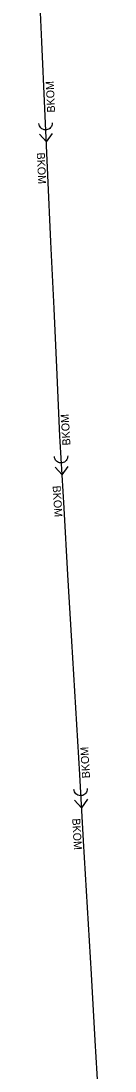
# Model space of a CAD drawing. Extents: x -606452 to -604459, y -1157823 to -1156972.
# Drawn here: x -606105.54 to -606103.44, y -1157321.29 to -1157286.07 of the extents above; entities that cross this region are included whole.
import ezdxf

# ---------------------------------------------------------------- set-up
doc = ezdxf.new("R2010")
doc.units = 0
doc.layers.add('Stoka', color=7, linetype='Continuous')

msp = doc.modelspace()

# ---------------------------------------------------------------- linework, layer by layer
at = {"layer": 'Stoka'}
for points in [[(-606105.372, -1157286.775), (-606105.474, -1157284.542)], [(-606105.269, -1157289.009), (-606105.372, -1157286.775)], [(-606105.166, -1157291.243), (-606105.269, -1157289.009)], [(-606105.022, -1157289.491), (-606105.024, -1157289.532), (-606105.034, -1157289.572), (-606105.05, -1157289.61), (-606105.074, -1157289.644), (-606105.103, -1157289.673), (-606105.137, -1157289.696), (-606105.175, -1157289.713), (-606105.215, -1157289.722), (-606105.256, -1157289.724), (-606105.297, -1157289.719), (-606105.336, -1157289.705), (-606105.372, -1157289.685), (-606105.404, -1157289.659), (-606105.43, -1157289.627), (-606105.45, -1157289.591), (-606105.463, -1157289.552), (-606105.469, -1157289.511)], [(-606105.217, -1157290.127), (-606105.453, -1157289.868)], [(-606105.216, -1157290.127), (-606105.007, -1157289.848)], [(-606105.064, -1157293.476), (-606105.166, -1157291.243)], [(-606104.961, -1157295.71), (-606105.064, -1157293.476)], [(-606104.858, -1157297.944), (-606104.961, -1157295.71)], [(-606104.764, -1157300), (-606104.858, -1157297.944)], [(-606104.754, -1157300.177), (-606104.764, -1157300)], [(-606104.622, -1157302.41), (-606104.754, -1157300.177)], [(-606104.501, -1157300.656), (-606104.502, -1157300.697), (-606104.511, -1157300.737), (-606104.527, -1157300.775), (-606104.55, -1157300.81), (-606104.579, -1157300.839), (-606104.613, -1157300.863), (-606104.65, -1157300.88), (-606104.69, -1157300.89), (-606104.731, -1157300.892), (-606104.772, -1157300.887), (-606104.811, -1157300.875), (-606104.848, -1157300.855), (-606104.88, -1157300.829), (-606104.907, -1157300.798), (-606104.927, -1157300.762), (-606104.941, -1157300.723), (-606104.947, -1157300.682)], [(-606104.687, -1157301.295), (-606104.927, -1157301.039)], [(-606104.687, -1157301.294), (-606104.48, -1157301.013)], [(-606104.491, -1157304.642), (-606104.622, -1157302.41)], [(-606104.36, -1157306.874), (-606104.491, -1157304.642)], [(-606104.228, -1157309.106), (-606104.36, -1157306.874)], [(-606104.097, -1157311.339), (-606104.228, -1157309.106)], [(-606103.966, -1157313.571), (-606104.097, -1157311.339)], [(-606103.844, -1157311.817), (-606103.845, -1157311.858), (-606103.854, -1157311.898), (-606103.871, -1157311.936), (-606103.893, -1157311.971), (-606103.922, -1157312), (-606103.956, -1157312.024), (-606103.994, -1157312.041), (-606104.034, -1157312.051), (-606104.075, -1157312.054), (-606104.116, -1157312.048), (-606104.155, -1157312.036), (-606104.191, -1157312.016), (-606104.223, -1157311.99), (-606104.25, -1157311.959), (-606104.271, -1157311.923), (-606104.284, -1157311.884), (-606104.29, -1157311.843)], [(-606104.031, -1157312.456), (-606104.27, -1157312.2)], [(-606104.03, -1157312.455), (-606103.824, -1157312.174)], [(-606103.834, -1157315.803), (-606103.966, -1157313.571)], [(-606103.703, -1157318.035), (-606103.834, -1157315.803)], [(-606103.572, -1157320.267), (-606103.703, -1157318.035)], [(-606103.441, -1157322.5), (-606103.572, -1157320.267)]]:
    msp.add_lwpolyline(points, dxfattribs=at)

# ---------------------------------------------------------------- texts
for rotation, p in [(92.631, (-606104.923, -1157289.136)), (272.631, (-606105.541, -1157290.49)), (93.3663, (-606104.406, -1157300.3)), (273.3663, (-606105.007, -1157301.662)), (93.3663, (-606103.749, -1157311.461)), (273.3663, (-606104.35, -1157312.823))]:
    msp.add_text('BKOM', height=0.2683, rotation=rotation, dxfattribs=at).set_placement(p)

doc.saveas('drawing.dxf')
